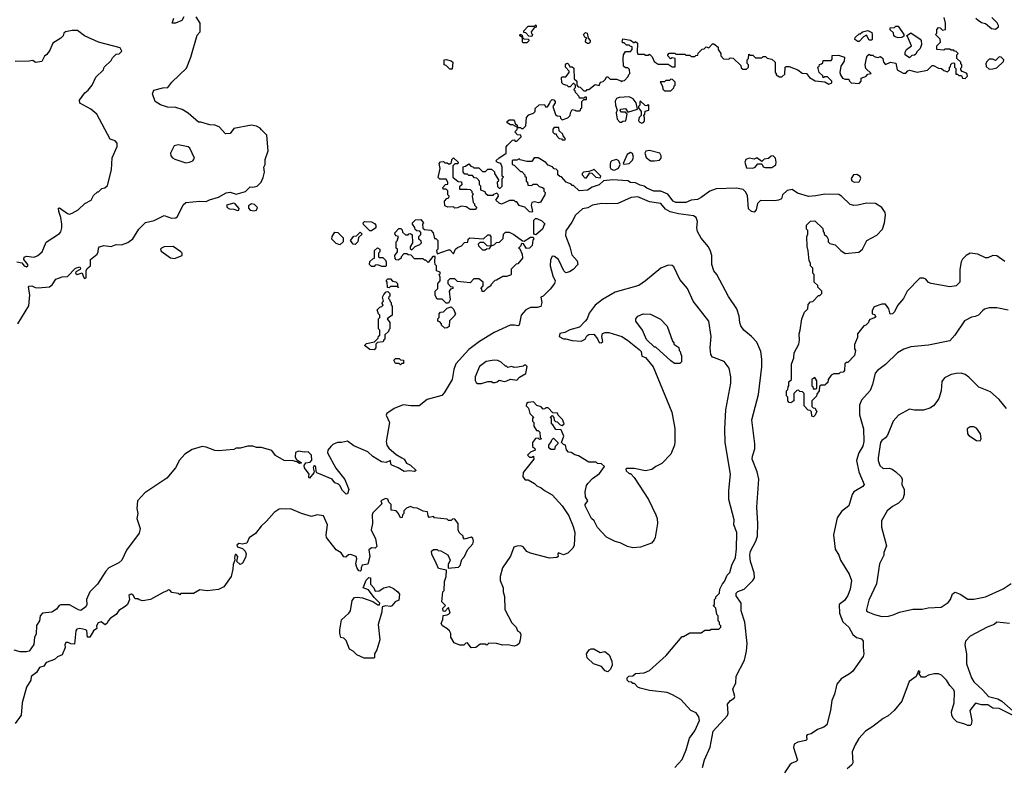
# Model space of a CAD drawing. Extents: x 1861455 to 2058065, y 200073 to 437907.
# Tile 457 of 574: x 2029490 to 2037285, y 353564 to 359472. Entities that reach past the tile are written whole.
import ezdxf

# ---------------------------------------------------------------- set-up
doc = ezdxf.new("R2010")
doc.units = 0

msp = doc.modelspace()

# ---------------------------------------------------------------- linework, layer by layer
at = {"layer": '0CON05XD'}
for points in [[(2029991.7, 357441.7), (2030004.3, 357425), (2030015, 357430), (2030015.7, 357484.3), (2030025, 357502.5), (2030050, 357525), (2030051.2, 357575), (2030103.6, 357616.4), (2030111.9, 357635), (2030112.9, 357665), (2030121.2, 357675), (2030155, 357684), (2030215, 357676.7), (2030255, 357693.8), (2030295, 357690), (2030345, 357710), (2030385, 357737.5), (2030432.5, 357815), (2030485, 357866.7), (2030555.8, 357884.2), (2030635, 357922.5), (2030690.7, 357900.7), (2030725, 357903.8), (2030738.8, 357915), (2030783, 358007), (2030804.2, 358025.8), (2030916.4, 358036.4), (2030965, 358032.5), (2030993, 358047), (2031065, 358066.7), (2031125, 358102.5), (2031155, 358106.7), (2031205, 358092.5), (2031277, 358113), (2031315, 358150), (2031335, 358147.5), (2031370, 358155), (2031403, 358187), (2031417, 358223), (2031427.5, 358265), (2031422.5, 358305), (2031432.5, 358325), (2031432.5, 358365), (2031457.5, 358435), (2031447, 358557), (2031405, 358600), (2031395, 358612.5), (2031365, 358630), (2031325, 358637.5), (2031185, 358610), (2031155, 358572.5), (2031118.3, 358568.3), (2031070, 358625), (2031035, 358637.5), (2030995, 358640), (2030925, 358660), (2030905, 358660), (2030825, 358732.5), (2030775, 358762.5), (2030725, 358776.7), (2030660.7, 358780.7), (2030605, 358797.5), (2030563.6, 358823.6), (2030542.5, 358885), (2030552.5, 358915), (2030623.6, 358933.6), (2030662.5, 358935), (2030693.6, 358976.4), (2030810.4, 359089.5), (2030846.2, 359175), (2030895, 359350), (2030917.5, 359375), (2030917.5, 359445), (2030887.5, 359495)], [(2030790, 359495), (2030773.3, 359465), (2030724.1, 359444.1), (2030697.5, 359445), (2030710.5, 359485)], [(2033545, 359340), (2033521.7, 359341.7), (2033498.3, 359368.3), (2033481.7, 359371.7), (2033480, 359385), (2033515, 359420), (2033565, 359420), (2033575, 359430), (2033580, 359425), (2033578.3, 359411.7), (2033561.7, 359408.3), (2033540, 359375), (2033541.7, 359361.7), (2033550, 359355), (2033545, 359340)], [(2036173, 359017), (2036188.3, 359021.7), (2036205, 359040), (2036230, 359045), (2036190, 359085), (2036182.5, 359115), (2036193, 359167), (2036200, 359185), (2036215, 359200), (2036225, 359190), (2036245, 359190), (2036255, 359180), (2036285, 359172.5), (2036305, 359180), (2036322.5, 359165), (2036327.5, 359135), (2036345, 359118), (2036385, 359136.7), (2036425, 359126.7), (2036437.5, 359075), (2036485, 359048.8), (2036505, 359050), (2036521.7, 359068.3), (2036535, 359073.3), (2036595, 359057.5), (2036676.4, 359073.6), (2036715, 359110), (2036725, 359110), (2036765, 359087.5), (2036787, 359087), (2036805, 359070), (2036835, 359060), (2036850, 359075), (2036850, 359095), (2036858.3, 359101.7), (2036861.7, 359118.3), (2036871.7, 359128.3), (2036885, 359130), (2036890, 359125), (2036890, 359095), (2036900, 359085), (2036901.7, 359041.7), (2036915, 359040), (2036925, 359030), (2036945, 359030), (2036955, 359010), (2036975, 359007.5), (2036992.5, 359025), (2036991.7, 359041.7), (2036985, 359050), (2036951.7, 359061.7), (2036940, 359075), (2036941.7, 359088.3), (2036950, 359095), (2036950, 359115), (2036940, 359125), (2036940, 359135), (2036910, 359165), (2036910, 359195), (2036920, 359205), (2036905, 359220), (2036891.7, 359221.7), (2036885, 359230), (2036865, 359230), (2036855, 359240), (2036815, 359240), (2036805, 359230), (2036750, 359235), (2036750, 359265), (2036780, 359295), (2036778.3, 359318.3), (2036740, 359355), (2036750, 359365), (2036750, 359395), (2036765, 359410), (2036778.3, 359408.3), (2036795, 359390), (2036820, 359395), (2036820, 359445), (2036808.3, 359488.3)], [(2037060, 359485), (2037077, 359467), (2037105, 359450), (2037135, 359442.5), (2037183, 359403), (2037215, 359397.5), (2037240, 359415), (2037240, 359425), (2037228.3, 359448.3), (2037185, 359490)], [(2029468.6, 357555), (2029508.2, 357548.2), (2029525, 357524.6), (2029545, 357515.7), (2029554.3, 357525), (2029554.5, 357535), (2029524.1, 357574.1), (2029526.7, 357593.3), (2029545, 357600), (2029605, 357593.3), (2029633.6, 357606.4), (2029666.7, 357635), (2029698.3, 357711.7), (2029805, 357780), (2029815, 357792.5), (2029824, 357825), (2029824.2, 357855), (2029816.8, 357906.8), (2029799.2, 357955), (2029798.3, 357981.7), (2029805, 357983.3), (2029868.3, 357938.3), (2029885, 357933.3), (2029905, 357940), (2029953, 357967), (2030005, 358017.5), (2030056.4, 358043.6), (2030075, 358080), (2030105, 358110), (2030115, 358110), (2030140, 358135), (2030165, 358142.5), (2030185, 358160), (2030216.2, 358285), (2030221.7, 358378.3), (2030261.7, 358468.3), (2030262.5, 358495), (2030245, 358512.5), (2030207, 358527), (2030100, 358725), (2030053.6, 358763.6), (2029965, 358812.5), (2029962.5, 358835), (2030006.1, 358893.9), (2030032.5, 358915), (2030062.5, 358955), (2030093.6, 359016.4), (2030152.5, 359075), (2030160, 359095), (2030215, 359150), (2030225, 359170), (2030255, 359200), (2030277, 359203), (2030298.3, 359221.7), (2030285, 359250), (2030115, 359293.3), (2030003.9, 359343.9), (2029947, 359387), (2029905, 359386.2), (2029852.5, 359375), (2029840, 359365), (2029833.3, 359345), (2029816.7, 359325), (2029752.5, 359285), (2029728.3, 359231.7), (2029705, 359197.5), (2029686.7, 359183.3), (2029665, 359140), (2029615, 359132.5), (2029595, 359150), (2029565, 359143.3), (2029455, 359141.2)], [(2033505, 359290), (2033475, 359290), (2033470, 359295), (2033470, 359330), (2033450, 359345), (2033451.7, 359358.3), (2033468.3, 359348.3), (2033470, 359330), (2033481.7, 359321.7), (2033518.3, 359318.3), (2033520, 359305), (2033505, 359290)], [(2033995, 359282.5), (2033985, 359282.5), (2033970, 359295), (2033973, 359317), (2033980, 359325), (2033963.6, 359333.6), (2033952.5, 359355), (2033968.3, 359371.7), (2033982.5, 359365), (2033990, 359325), (2034007, 359307), (2034007, 359293), (2033995, 359282.5)], [(2036135, 359300), (2036125, 359300), (2036102.5, 359315), (2036105, 359330), (2036135, 359360), (2036145, 359360), (2036163, 359377), (2036205, 359387.5), (2036235, 359370), (2036240, 359355), (2036240, 359315), (2036235, 359310), (2036215, 359310), (2036195, 359350), (2036170, 359335), (2036135, 359300)], [(2036445, 359327.5), (2036420, 359335), (2036410, 359345), (2036408.3, 359368.3), (2036381.7, 359391.7), (2036381.7, 359408.3), (2036415, 359410), (2036425, 359420), (2036445, 359420), (2036490, 359355), (2036488.3, 359341.7), (2036475, 359330), (2036445, 359327.5)], [(2036535, 359170), (2036500, 359195), (2036500, 359215), (2036510, 359235), (2036550, 359265), (2036518.3, 359338.3), (2036510, 359345), (2036545, 359366.7), (2036618.3, 359318.3), (2036627, 359307), (2036630, 359275), (2036620, 359245), (2036591.7, 359218.3), (2036585, 359200), (2036575, 359190), (2036551.7, 359188.3), (2036535, 359170)], [(2036343.3, 357925), (2036342.5, 357945), (2036316.4, 357986.4), (2036266.4, 358016.4), (2036195, 358020), (2036126.4, 358003.6), (2036095, 358002.5), (2036065, 358010), (2035996.4, 358076.4), (2035975, 358087.5), (2035865, 358092.5), (2035793, 358077), (2035735, 358073.3), (2035648.3, 358098.3), (2035605, 358127.5), (2035565, 358120), (2035530, 358085), (2035520, 358055), (2035497, 358043), (2035465, 358037.5), (2035355, 358040), (2035331.7, 358018.3), (2035321.7, 357968.3), (2035305, 357950), (2035283, 357953), (2035260, 357975), (2035251.7, 358081.7), (2035235, 358110), (2035217, 358127), (2035165, 358137.5), (2035005, 358133.3), (2034955, 358116.2), (2034885, 358064.2), (2034855, 358050), (2034805, 358043.3), (2034765, 358024.4), (2034685, 358024.4), (2034663.3, 358035), (2034621.2, 358091.2), (2034565.8, 358115.8), (2034510, 358115), (2034455, 358138.8), (2034434.2, 358154.2), (2034401.2, 358161.2), (2034365, 358181.2), (2034325, 358183.8), (2034305, 358197.5), (2034186.2, 358203.8), (2034113, 358197), (2034077.5, 358165), (2034022.3, 358147.7), (2033985, 358123.3), (2033918.3, 358118.3), (2033875, 358160), (2033865, 358160), (2033855, 358170), (2033816.4, 358186.4), (2033778.3, 358228.3), (2033765, 358230), (2033750, 358245), (2033750, 358275), (2033738.3, 358288.3), (2033721.7, 358291.7), (2033708.3, 358308.3), (2033675, 358320), (2033655, 358342.5), (2033595, 358380), (2033561.7, 358378.3), (2033545, 358350), (2033505, 358350), (2033453, 358363), (2033445, 358370), (2033425, 358360), (2033395, 358360), (2033390, 358355), (2033390, 358325), (2033405, 358320), (2033455, 358270), (2033465, 358270), (2033490, 358245), (2033490, 358235), (2033500, 358225), (2033500, 358195), (2033510, 358185), (2033511.7, 358161.7), (2033545, 358160), (2033555, 358170), (2033585, 358170), (2033603, 358153), (2033630, 358145), (2033640, 358135), (2033640, 358115), (2033650, 358105), (2033647.5, 358085), (2033613, 358027), (2033596.4, 358023.6), (2033565, 358031.2), (2033543.6, 358026.4), (2033538.8, 358005), (2033550, 357955), (2033545, 357950), (2033525, 357952.5), (2033488.3, 357988.3), (2033445, 358002.5), (2033425, 358030), (2033415, 358030), (2033405, 358040), (2033368.3, 358041.7), (2033305, 358012.5), (2033285, 358020), (2033260, 358045), (2033280, 358075), (2033278.3, 358088.3), (2033268.3, 358098.3), (2033241.7, 358088.3), (2033235, 358080), (2033195, 358080), (2033180, 358095), (2033175, 358110), (2033141.7, 358121.7), (2033140, 358155), (2033130, 358165), (2033130, 358195), (2033108.3, 358218.3), (2033091.7, 358221.7), (2033075, 358240), (2033045, 358240), (2033035, 358250), (2033015, 358250), (2033000, 358265), (2033001.7, 358308.3), (2033018.3, 358311.7), (2033045, 358330), (2033061.7, 358311.7), (2033078.3, 358308.3), (2033085, 358300), (2033125, 358300), (2033155, 358270), (2033178.3, 358271.7), (2033195, 358290), (2033225, 358290), (2033248.3, 358268.3), (2033250, 358255), (2033280, 358205), (2033278.3, 358191.7), (2033270, 358185), (2033273, 358153), (2033285, 358140), (2033295, 358140), (2033310, 358155), (2033310, 358215), (2033320, 358225), (2033310, 358235), (2033310, 358305), (2033300, 358335), (2033271.7, 358341.7), (2033260, 358355), (2033285, 358380), (2033315, 358397.5), (2033340, 358415), (2033340, 358465), (2033351.7, 358478.3), (2033391.7, 358518.3), (2033405, 358520), (2033411.7, 358511.7), (2033425, 358510), (2033460, 358545), (2033458.3, 358558.3), (2033431.7, 358561.7), (2033410, 358585), (2033428.3, 358601.7), (2033430, 358620), (2033395, 358640), (2033375, 358640), (2033350, 358655), (2033350, 358665), (2033365, 358680), (2033398.3, 358678.3), (2033408.3, 358668.3), (2033411.7, 358651.7), (2033428.3, 358638.3), (2033430, 358620), (2033455, 358620), (2033461.7, 358611.7), (2033475, 358610), (2033497, 358633), (2033501.7, 358698.3), (2033521.7, 358718.3), (2033558.3, 358731.7), (2033570, 358745), (2033571.7, 358768.3), (2033601.7, 358798.3), (2033645, 358800), (2033651.7, 358781.7), (2033668.3, 358781.7), (2033688.3, 358811.7), (2033691.7, 358828.3), (2033705, 358840), (2033718.3, 358838.3), (2033730, 358825), (2033730, 358815), (2033710, 358785), (2033731.7, 358721.7), (2033745, 358710), (2033768.3, 358708.3), (2033771.7, 358691.7), (2033785, 358680), (2033830, 358695), (2033847, 358713), (2033850, 358735), (2033865, 358760), (2033887, 358757), (2033895, 358750), (2033925, 358750), (2033930, 358755), (2033931.7, 358768.3), (2033940, 358775), (2033940, 358825), (2033955, 358840), (2033978.3, 358841.7), (2033978.3, 358858.3), (2033965, 358860), (2033955, 358850), (2033921.7, 358851.7), (2033920, 358865), (2033890, 358895), (2033888.3, 358908.3), (2033880, 358915), (2033881.7, 358928.3), (2033890, 358935), (2033890, 358955), (2033878.3, 358968.3), (2033871.7, 358968.3), (2033848.3, 358941.7), (2033835, 358940), (2033825, 358950), (2033795, 358960), (2033783, 358973), (2033780, 359015), (2033785, 359020), (2033815, 359020), (2033840, 359055), (2033840, 359065), (2033810, 359095), (2033810, 359115), (2033820, 359125), (2033827.5, 359127.5), (2033838.3, 359118.3), (2033845, 359100), (2033865, 359100), (2033878.3, 359088.3), (2033880, 359005), (2033900, 358985), (2033900, 358955), (2033911.7, 358941.7), (2033928.3, 358938.3), (2033955, 358910), (2033975, 358910), (2033981.7, 358918.3), (2033995, 358920), (2034045, 358960), (2034078.3, 358951.7), (2034081.7, 358968.3), (2034091.7, 358978.3), (2034108.3, 358981.7), (2034128.3, 359001.7), (2034135, 359020), (2034145, 359020), (2034165, 359000), (2034215, 359000), (2034248.3, 358988.3), (2034255, 358980), (2034261.7, 358988.3), (2034278.3, 358991.7), (2034308.3, 359021.7), (2034311.7, 359038.3), (2034320, 359045), (2034318.3, 359078.3), (2034305, 359090), (2034285, 359090), (2034270, 359105), (2034267.5, 359165), (2034270, 359195), (2034285, 359220), (2034325, 359220), (2034340, 359235), (2034338.3, 359258.3), (2034321.7, 359261.7), (2034315, 359270), (2034295, 359270), (2034275, 359290), (2034265, 359290), (2034260, 359295), (2034265, 359320), (2034325, 359310), (2034355, 359290), (2034365, 359300), (2034380, 359285), (2034377.5, 359215), (2034385, 359200), (2034435, 359200), (2034445, 359190), (2034465, 359190), (2034475, 359200), (2034498.3, 359178.3), (2034511.7, 359141.7), (2034545, 359120), (2034625, 359120), (2034655, 359100), (2034680, 359100), (2034680, 359165), (2034655, 359170), (2034641.7, 359161.7), (2034620, 359185), (2034620, 359195), (2034633, 359207), (2034677.5, 359207.5), (2034685, 359200), (2034755, 359200), (2034765, 359190), (2034795, 359190), (2034805, 359180), (2034835, 359180), (2034841.7, 359188.3), (2034858.3, 359191.7), (2034861.7, 359208.3), (2034891.7, 359238.3), (2034908.3, 359241.7), (2034925, 359257.5), (2034945, 359250), (2034975, 359280), (2034985, 359280), (2035020, 359255), (2035020, 359235), (2035040, 359205), (2035040, 359185), (2035061.7, 359161.7), (2035105, 359160), (2035115, 359170), (2035138.3, 359168.3), (2035198.3, 359108.3), (2035201.7, 359091.7), (2035215, 359080), (2035245, 359080), (2035260, 359095), (2035260, 359115), (2035250, 359125), (2035250, 359155), (2035260, 359165), (2035261.7, 359198.3), (2035275, 359190), (2035295, 359190), (2035315, 359170), (2035365, 359170), (2035375, 359180), (2035395, 359180), (2035408.3, 359168.3), (2035445, 359160), (2035470, 359135), (2035470, 359055), (2035478.3, 359048.3), (2035480, 359035), (2035505, 359020), (2035525, 359020), (2035548.3, 359041.7), (2035550, 359095), (2035558.3, 359101.7), (2035581.7, 359101.7), (2035650, 359075), (2035685, 359047.5), (2035720, 359045), (2035743.6, 359013.6), (2035788.3, 358988.3), (2035865, 358980), (2035895, 358962.5), (2035918.3, 358971.7), (2035920, 358985), (2035885, 359020), (2035865, 359020), (2035851.7, 359011.7), (2035848.3, 359028.3), (2035820, 359055), (2035810, 359095), (2035818.3, 359101.7), (2035821.7, 359118.3), (2035838.3, 359121.7), (2035848.3, 359131.7), (2035851.7, 359148.3), (2035915, 359150), (2035921.7, 359158.3), (2035921.7, 359188.3), (2035971.7, 359191.7), (2036020, 359175), (2036017.5, 359145), (2035990, 359105), (2035982.5, 359055), (2035987.5, 359035), (2036005, 359010), (2036025, 359000), (2036055, 359000), (2036060, 358985), (2036073, 358973), (2036135, 358967.5), (2036152.5, 358985), (2036151.7, 359008.3), (2036173, 359017)], [(2032915, 359080), (2032895, 359080), (2032865, 359110), (2032850, 359115), (2032850, 359155), (2032865, 359157.5), (2032907, 359147), (2032920, 359135), (2032915, 359080)], [(2037165, 359080), (2037195, 359082.5), (2037225, 359090), (2037278.3, 359141.7), (2037280, 359155), (2037260, 359175), (2037243, 359177), (2037215, 359150), (2037195, 359160), (2037165, 359160), (2037150, 359145), (2037140, 359125), (2037141.7, 359101.7), (2037165, 359080)], [(2034645, 358910), (2034668.3, 358931.7), (2034671.7, 358948.3), (2034680, 358955), (2034678.3, 358978.3), (2034658.3, 358998.3), (2034645, 359000), (2034635, 358990), (2034605, 358990), (2034595, 358980), (2034560, 358980), (2034580, 358945), (2034581.7, 358921.7), (2034595, 358910), (2034645, 358910)], [(2034255, 358660), (2034265, 358670), (2034288.3, 358671.7), (2034300, 358725), (2034285, 358740), (2034255, 358740), (2034240, 358755), (2034250, 358765), (2034285, 358770), (2034305, 358740), (2034380, 358765), (2034370, 358815), (2034346.4, 358846.4), (2034315, 358862.5), (2034235, 358857.5), (2034215, 358847.5), (2034203.6, 358826.4), (2034206.2, 358795), (2034220, 358755), (2034212.5, 358735), (2034220, 358685), (2034241.7, 358661.7), (2034255, 358660)], [(2034415, 358653.3), (2034430, 358660), (2034436.4, 358673.6), (2034437.5, 358695), (2034430, 358715), (2034440, 358725), (2034441.7, 358748.3), (2034470, 358755), (2034470, 358795), (2034465, 358800), (2034455, 358790), (2034441.7, 358791.7), (2034405, 358827.5), (2034400, 358825), (2034400, 358795), (2034390, 358785), (2034390, 358775), (2034410, 358745), (2034410, 358715), (2034393, 358697), (2034390, 358675), (2034395, 358662.5), (2034415, 358653.3)], [(2033805, 358520), (2033810, 358525), (2033807, 358537), (2033791.7, 358551.7), (2033790, 358565), (2033761.7, 358591.7), (2033758.3, 358618.3), (2033721.7, 358618.3), (2033710, 358605), (2033711.7, 358581.7), (2033725, 358570), (2033738.3, 358568.3), (2033740, 358555), (2033761.7, 358531.7), (2033778.3, 358528.3), (2033785, 358520), (2033805, 358520)], [(2030805, 358340.2), (2030835, 358343.7), (2030860.9, 358355), (2030874.6, 358375), (2030836.3, 358456.3), (2030824, 358465), (2030745, 358481.4), (2030712.2, 358475), (2030684.2, 358415), (2030686.9, 358395), (2030699.4, 358379.4), (2030717.9, 358368), (2030805, 358340.2)], [(2034275, 358327.5), (2034315, 358333.3), (2034340.4, 358359.5), (2034348.8, 358385), (2034342.5, 358412.5), (2034325, 358420.8), (2034300, 358405), (2034267.5, 358335), (2034275, 358327.5)], [(2034485, 358353.8), (2034515, 358354), (2034555, 358360), (2034567.5, 358375), (2034567.5, 358395), (2034557.5, 358415), (2034475, 358438), (2034448, 358432), (2034438.8, 358415), (2034450.6, 358380.6), (2034485, 358353.8)], [(2033095, 357970), (2033055, 357970), (2033025, 357990), (2032985, 357997.5), (2032957, 357983), (2032935, 357980), (2032925, 357990), (2032878.3, 357988.3), (2032855, 358000), (2032852.5, 358035), (2032871.7, 358058.3), (2032888.3, 358061.7), (2032890, 358075), (2032880, 358085), (2032878.3, 358118.3), (2032865, 358130), (2032841.7, 358131.7), (2032840, 358145), (2032861.7, 358168.3), (2032878.3, 358171.7), (2032880, 358185), (2032865, 358210), (2032815, 358210), (2032803, 358223), (2032817.5, 358295), (2032810, 358335), (2032821.7, 358348.3), (2032845, 358350), (2032855, 358340), (2032875, 358340), (2032885, 358330), (2032895, 358330), (2032908.3, 358341.7), (2032910, 358365), (2032925, 358380), (2032960, 358345), (2032958.3, 358331.7), (2032935, 358330), (2032920, 358315), (2032920, 358225), (2032961.7, 358191.7), (2032988.3, 358188.3), (2032990, 358165), (2032971.7, 358148.3), (2032971.7, 358131.7), (2033031.7, 358131.7), (2033057, 358127), (2033070, 358115), (2033070, 358105), (2033080, 358095), (2033072.5, 358075), (2033080, 358025), (2033090, 358015), (2033090, 358005), (2033110, 357985), (2033095, 357970)], [(2034191.7, 358281.7), (2034205, 358283.3), (2034231.7, 358298.3), (2034243.3, 358325), (2034233.8, 358355), (2034215.9, 358365.9), (2034176.7, 358355), (2034166.7, 358345), (2034163.9, 358326.1), (2034163.6, 358303.6), (2034170.7, 358290.7), (2034191.7, 358281.7)], [(2035295, 358296.7), (2035312.5, 358305), (2035335, 358330), (2035365, 358330), (2035377, 358307), (2035391.7, 358301.7), (2035445, 358303.3), (2035476.4, 358323.6), (2035480, 358345), (2035473.3, 358375), (2035455, 358393.3), (2035439.3, 358390.7), (2035417, 358373), (2035385, 358367.5), (2035365, 358350), (2035325, 358377.5), (2035305, 358367.5), (2035265, 358376.2), (2035240, 358365), (2035231.2, 358345), (2035245, 358300), (2035295, 358296.7)], [(2034085, 358220), (2034090, 358235), (2034035, 358290), (2034028.3, 358281.7), (2033995, 358270), (2033953.6, 358266.4), (2033942.5, 358255), (2033943, 358243), (2033965, 358220), (2033978.3, 358221.7), (2034005, 358260), (2034018.3, 358258.3), (2034050, 358225), (2034085, 358220)], [(2036097, 358187), (2036135, 358190), (2036150, 358215), (2036145, 358230), (2036116.4, 358246.4), (2036090, 358245), (2036072.5, 358215), (2036077, 358197), (2036097, 358187)], [(2034894.4, 353555.6), (2034912.5, 353615), (2034955.7, 353715), (2034979.3, 353840.7), (2035093.8, 353965), (2035098.8, 353985), (2035093.3, 354055), (2035116.1, 354083.9), (2035146.4, 354103.6), (2035152.5, 354115), (2035136.7, 354175), (2035158.8, 354225), (2035163.4, 354276.6), (2035227.4, 354402.6), (2035244.4, 354475), (2035250, 354535), (2035230.9, 354705), (2035202.2, 354795), (2035202.9, 354855), (2035163.2, 354913.2), (2035161.8, 354935), (2035175, 354948.2), (2035224.7, 354965.3), (2035295, 355032.9), (2035306.7, 355055), (2035305.6, 355094.4), (2035275.4, 355185.4), (2035270.9, 355235), (2035275.5, 355265), (2035317.8, 355345), (2035330, 355385), (2035334.4, 355485), (2035325.7, 355614.3), (2035340.8, 355835), (2035328.6, 355895), (2035290, 355995), (2035290.9, 356019.1), (2035310, 356075), (2035310.8, 356115), (2035285.7, 356304.3), (2035340, 356505), (2035366, 356725), (2035366, 356785), (2035356.2, 356845), (2035325, 356920), (2035284.2, 356964.2), (2035223.8, 357015), (2035198.8, 357048.8), (2035190, 357075), (2035186.2, 357125), (2035166.2, 357185), (2035101.7, 357281.7), (2035008.8, 357455), (2034985.8, 357485.8), (2034970, 357535), (2034968.8, 357605), (2034960, 357640), (2034943.6, 357673.6), (2034885, 357742.5), (2034856.7, 357795), (2034850, 357825), (2034856.7, 357875), (2034845, 357907.5), (2034825, 357918.8), (2034705, 357934.4), (2034640.9, 357950.9), (2034601.7, 357971.7), (2034565, 358017.1), (2034475, 358030.8), (2034385, 358069.5), (2034330, 358065), (2034225, 358016.2), (2034135.8, 358014.2), (2034095, 358017.1), (2034025, 358004.2), (2033986.9, 357983.1), (2033945.6, 357974.4), (2033889.2, 357925), (2033861.2, 357868.8), (2033815, 357800), (2033810, 357765), (2033845.7, 357675), (2033862.2, 357612.2), (2033903.3, 357565), (2033907.5, 357535), (2033872.5, 357495), (2033843.9, 357476.1), (2033815, 357470), (2033798.8, 357485), (2033756.2, 357575), (2033725, 357596.7), (2033705, 357600), (2033691.7, 357568.3), (2033690, 357525), (2033711.9, 357445), (2033730, 357405), (2033724, 357385), (2033690.2, 357339.8), (2033635, 357283.3), (2033615, 357277.5), (2033624, 357235), (2033615, 357203.3), (2033585.7, 357194.3), (2033535, 357195.7), (2033496.2, 357175), (2033460.8, 357135), (2033443.3, 357055), (2033435, 357048.8), (2033407.5, 357055), (2033372.5, 357055), (2033245, 356995.8), (2033130, 356925), (2033047, 356863), (2032942.6, 356747.4), (2032927, 356703), (2032913.1, 356625), (2032851.5, 356518.5), (2032831.2, 356498.8), (2032715, 356467.5), (2032652.7, 356417.3), (2032585.4, 356415.3), (2032525, 356424.3), (2032455.8, 356394.2), (2032395.8, 356355), (2032392.2, 356342.2), (2032416.7, 356285), (2032390, 356135), (2032396.7, 356105), (2032412.3, 356082.3), (2032470.9, 356030.9), (2032515.6, 356005.6), (2032533, 355993), (2032551.9, 355961.9), (2032585, 355946.2), (2032627.5, 355905), (2032615, 355896.7), (2032575, 355901.2), (2032535, 355896.7), (2032485.9, 355925.9), (2032435.9, 355945.9), (2032428.8, 355955), (2032425, 355982.5), (2032392, 355968), (2032355, 355972.5), (2032285, 356014.2), (2032245, 356051.4), (2032135, 356100), (2032085, 356137.5), (2032036.4, 356126.4), (2032005, 356126), (2031969.2, 356110.8), (2031954.3, 356095.7), (2031930, 356065), (2031926.7, 356045), (2031993.4, 355923.4), (2032065, 355832.5), (2032096, 355755), (2032085, 355720), (2032075, 355717.5), (2032045, 355746.7), (2032025.8, 355785.8), (2032015, 355796.7), (2031985, 355807.5), (2031963.3, 355835), (2031842.5, 355885), (2031836.1, 355896.1), (2031835, 355932.5), (2031825, 355942.5), (2031815, 355936), (2031812.2, 355925), (2031822.5, 355895), (2031817.5, 355885), (2031785, 355843.3), (2031778.3, 355848.3), (2031779.3, 355860.7), (2031781.2, 355875), (2031745.8, 355925), (2031743.3, 355945), (2031755.8, 355964.2), (2031789.6, 355970.5), (2031803.2, 355986.8), (2031800.9, 356025), (2031775, 356051.1), (2031745, 356048.8), (2031696.8, 356056.8), (2031673.1, 356046.9), (2031669.7, 356009.7), (2031682, 355992), (2031720, 355965), (2031705, 355960), (2031685, 355973.3), (2031655, 355982), (2031585, 355982.5), (2031515, 356022.5), (2031485, 356062.5), (2031405, 356086.7), (2031365, 356086.2), (2031335, 356096.2), (2031295, 356096.7), (2031235, 356081.2), (2031205, 356080), (2031185, 356071.2), (2031065, 356059.2), (2031035, 356062.5), (2030965, 356090), (2030935, 356093.8), (2030855, 356070), (2030796.1, 356033.9), (2030755, 355987.5), (2030723.8, 355925), (2030654, 355845), (2030481.2, 355728.8), (2030423.3, 355665), (2030418, 355605), (2030425.6, 355565), (2030418.2, 355525), (2030444, 355445), (2030435, 355407.5), (2030336.2, 355275), (2030297.5, 355195), (2030275.7, 355174.3), (2030196.1, 355133.9), (2030171.7, 355108.3), (2030106.2, 355005), (2030045.9, 354944.1), (2030020, 354885), (2030022.5, 354845), (2030012.5, 354825), (2029973.3, 354796.7), (2029955, 354801.4), (2029885, 354842), (2029815, 354840.6), (2029802, 354835), (2029781.7, 354808.3), (2029745, 354784.2), (2029671.4, 354775), (2029652.9, 354755), (2029648, 354715), (2029623.2, 354676.8), (2029619.6, 354610.5), (2029607.5, 354585), (2029602.3, 354527.7), (2029565, 354475.8), (2029545, 354468.9), (2029495, 354470.8), (2029445, 354483.8)], [(2031215, 357961.8), (2031225, 357964.5), (2031228.7, 357978.7), (2031195, 358016), (2031185, 358019.2), (2031126.7, 358005), (2031133.1, 357985), (2031151.2, 357975), (2031185, 357973.8), (2031215, 357961.8)], [(2031345, 357959.2), (2031365, 357963.8), (2031372.2, 357985), (2031349.8, 358009.8), (2031324.5, 358015.5), (2031301.1, 357998.9), (2031300.7, 357980.7), (2031315.8, 357965.8), (2031345, 357959.2)], [(2032275, 357800), (2032261.7, 357801.7), (2032211.7, 357851.7), (2032210, 357865), (2032220, 357875), (2032275, 357872.5), (2032299.3, 357859.3), (2032310, 357845), (2032310, 357825), (2032275, 357800)], [(2032885, 357230), (2032865, 357230), (2032835, 357260), (2032795, 357260), (2032778.3, 357288.3), (2032780, 357325), (2032800, 357345), (2032800, 357385), (2032820, 357405), (2032820, 357435), (2032810, 357455), (2032818.3, 357461.7), (2032820, 357475), (2032790, 357485), (2032790, 357525), (2032780, 357535), (2032777.5, 357555), (2032778.3, 357598.3), (2032761.7, 357598.3), (2032725, 357550), (2032705, 357570), (2032695, 357570), (2032685, 357580), (2032615, 357580), (2032588.3, 357608.3), (2032565, 357610), (2032555, 357620), (2032531.7, 357618.3), (2032510, 357595), (2032510, 357585), (2032485, 357570), (2032471.7, 357571.7), (2032461.7, 357581.7), (2032460, 357605), (2032480, 357635), (2032480, 357655), (2032470, 357665), (2032470, 357715), (2032478.3, 357721.7), (2032490, 357755), (2032471.7, 357761.7), (2032461.7, 357771.7), (2032460, 357785), (2032491.7, 357818.3), (2032508.3, 357818.3), (2032518.3, 357808.3), (2032521.7, 357791.7), (2032545, 357770), (2032565, 357770), (2032571.7, 357778.3), (2032585, 357780), (2032598.3, 357768.3), (2032600, 357705), (2032580, 357675), (2032581.7, 357661.7), (2032595, 357650), (2032621.7, 357678.3), (2032658.3, 357691.7), (2032670, 357705), (2032668.3, 357718.3), (2032650, 357735), (2032650, 357755), (2032667, 357773), (2032667, 357787), (2032658.3, 357798.3), (2032635, 357800), (2032621.7, 357811.7), (2032618.3, 357828.3), (2032600, 357855), (2032600, 357865), (2032623, 357887), (2032665, 357890), (2032687.5, 357865), (2032680, 357855), (2032681.7, 357821.7), (2032695, 357812.5), (2032745, 357807.5), (2032762.5, 357785), (2032775, 357740), (2032785, 357740), (2032800, 357725), (2032800, 357655), (2032790, 357645), (2032795, 357620), (2032885, 357650), (2032895, 357650), (2032925, 357620), (2032940, 357655), (2032955, 357670), (2032988.3, 357681.7), (2033011.7, 357708.3), (2033038.3, 357711.7), (2033040, 357735), (2033053, 357747), (2033161.7, 357738.3), (2033195, 357770), (2033208.3, 357768.3), (2033220, 357755), (2033220, 357680), (2033248.3, 357691.7), (2033265, 357710), (2033288.3, 357711.7), (2033318.3, 357741.7), (2033320, 357775), (2033335, 357790), (2033365, 357790), (2033403.3, 357773.3), (2033471.7, 357721.7), (2033485, 357720), (2033535, 357750), (2033555, 357750), (2033560, 357735), (2033552.5, 357727.5), (2033547.5, 357685), (2033527, 357663), (2033502.5, 357662.5), (2033478.3, 357698.3), (2033465, 357700), (2033460, 357695), (2033458.3, 357681.7), (2033440, 357665), (2033448.3, 357658.3), (2033467, 357617), (2033470, 357585), (2033435, 357540), (2033421.7, 357538.3), (2033381.7, 357498.3), (2033380, 357455), (2033375, 357450), (2033345, 357440), (2033315, 357440), (2033265, 357410), (2033251.7, 357408.3), (2033220, 357375), (2033220, 357365), (2033191.7, 357348.3), (2033165, 357320), (2033151.7, 357321.7), (2033148.3, 357338.3), (2033140, 357345), (2033160, 357365), (2033160, 357395), (2033125, 357420), (2033085, 357420), (2033055, 357390), (2032955, 357400), (2032935, 357420), (2032895, 357420), (2032880, 357405), (2032880, 357385), (2032901.7, 357361.7), (2032918.3, 357358.3), (2032920, 357345), (2032901.7, 357338.3), (2032890, 357325), (2032897.5, 357255), (2032885, 357230)], [(2033575, 357770), (2033560, 357775), (2033560, 357885), (2033572.5, 357897.5), (2033585, 357897.5), (2033625, 357880), (2033650, 357855), (2033641.7, 357848.3), (2033630, 357815), (2033575, 357770)], [(2037289.2, 357559.2), (2037225, 357604), (2037195, 357606), (2037155, 357587.5), (2037135, 357586.7), (2037075.8, 357615.8), (2037015, 357623.3), (2036984.1, 357605.9), (2036954.2, 357575.8), (2036944.1, 357555.9), (2036933.9, 357493.9), (2036933.3, 357395), (2036905, 357366.7), (2036855, 357358), (2036705, 357383.8), (2036685, 357393.3), (2036665, 357417.5), (2036645, 357427.5), (2036615, 357426.7), (2036515.9, 357324.1), (2036486.7, 357265), (2036439.3, 357210.7), (2036415, 357160), (2036400, 357145), (2036381.7, 357141.7), (2036370, 357185), (2036345, 357220), (2036315, 357220), (2036255, 357200), (2036238.3, 357171.7), (2036240, 357145), (2036258.3, 357138.3), (2036268.3, 357121.7), (2036258.3, 357111.7), (2036221.7, 357098.3), (2036211.7, 357088.3), (2036210, 357075), (2036190, 357055), (2036171.7, 357048.3), (2036123, 356987), (2036121.7, 356958.3), (2036098.3, 356901.7), (2036098.3, 356868.3), (2036107.5, 356855), (2036100, 356815), (2036045, 356760), (2036035, 356760), (2036021.7, 356748.3), (2036020, 356695), (2036008.3, 356681.7), (2035985, 356680), (2035975, 356670), (2035935, 356670), (2035915, 356660), (2035890, 356625), (2035888.3, 356601.7), (2035871.7, 356588.3), (2035865, 356580), (2035835, 356580), (2035821.7, 356568.3), (2035820, 356535), (2035801.7, 356508.3), (2035798.3, 356491.7), (2035760, 356455), (2035761.7, 356411.7), (2035771.7, 356401.7), (2035788.3, 356398.3), (2035791.7, 356381.7), (2035800, 356375), (2035788.3, 356341.7), (2035775, 356330), (2035760, 356335), (2035758.3, 356368.3), (2035748.3, 356378.3), (2035731.7, 356381.7), (2035700, 356415), (2035700, 356515), (2035688.3, 356528.3), (2035665, 356530), (2035655, 356540), (2035641.7, 356538.3), (2035620, 356515), (2035620, 356455), (2035595, 356440), (2035581.7, 356441.7), (2035570, 356455), (2035570, 356485), (2035560, 356495), (2035560, 356535), (2035570, 356545), (2035573, 356567), (2035580, 356575), (2035580, 356605), (2035600, 356625), (2035600, 356745), (2035617.5, 356795), (2035622.5, 356835), (2035657.5, 356905), (2035662.5, 356935), (2035660, 356985), (2035670, 357015), (2035682.5, 357105), (2035703, 357157), (2035730, 357185), (2035731.7, 357218.3), (2035751.7, 357238.3), (2035768.3, 357241.7), (2035815, 357290), (2035825, 357290), (2035840, 357305), (2035840, 357325), (2035810, 357355), (2035808.3, 357368.3), (2035780, 357395), (2035780, 357455), (2035770, 357465), (2035770, 357505), (2035750, 357525), (2035750, 357545), (2035740, 357565), (2035733, 357643), (2035723, 357677), (2035722.5, 357755), (2035730, 357775), (2035730, 357805), (2035720, 357815), (2035720, 357845), (2035751.7, 357878.3), (2035785, 357880), (2035848.3, 357818.3), (2035850, 357795), (2035860, 357785), (2035860, 357775), (2035880, 357755), (2035890, 357735), (2035890, 357715), (2035905, 357700), (2035945, 357690), (2035990, 357645), (2036025, 357622.5), (2036133, 357633), (2036162.5, 357655), (2036197.5, 357725), (2036275, 357767.5), (2036320, 357815), (2036337.5, 357865), (2036343.3, 357925)], [(2032025, 357690), (2031995, 357700), (2031960, 357735), (2031962.5, 357755), (2031985, 357790), (2032008.3, 357788.3), (2032050, 357745), (2032050, 357715), (2032025, 357690)], [(2032145, 357693.3), (2032130, 357695), (2032110, 357725), (2032135, 357760), (2032157.5, 357762.5), (2032185, 357790), (2032200, 357775), (2032172.5, 357747.5), (2032167, 357713), (2032145, 357693.3)], [(2030715, 357583.3), (2030775.4, 357605), (2030775.5, 357625), (2030765, 357634.4), (2030705, 357676.9), (2030634.1, 357674.1), (2030611.4, 357665), (2030605.7, 357655), (2030610.3, 357640.3), (2030685, 357588), (2030715, 357583.3)], [(2032358.3, 357518.3), (2032325, 357532.5), (2032305, 357530), (2032295, 357520), (2032275, 357520), (2032260, 357535), (2032261.7, 357558.3), (2032285, 357580), (2032300, 357585), (2032300, 357645), (2032323, 357667), (2032340, 357655), (2032340, 357635), (2032330, 357625), (2032330, 357595), (2032335, 357590), (2032365, 357590), (2032385, 357570), (2032390, 357555), (2032390, 357525), (2032385, 357520), (2032358.3, 357518.3)], [(2033175, 357650), (2033185, 357660), (2033208.3, 357661.7), (2033220, 357680), (2033191.7, 357681.7), (2033165, 357710), (2033131.7, 357708.3), (2033120, 357695), (2033121.7, 357681.7), (2033155, 357650), (2033175, 357650)], [(2029475.4, 357065), (2029561.2, 357208.8), (2029570, 357295), (2029558.8, 357355), (2029565, 357363.3), (2029585, 357365.6), (2029612.2, 357352.2), (2029635, 357349.4), (2029725, 357357.1), (2029748.1, 357375), (2029775, 357417.5), (2029825, 357436.4), (2029869.4, 357440.6), (2029932.5, 357505), (2029965, 357517.5), (2029972.5, 357505), (2029967.5, 357495), (2029933.3, 357476.7), (2029931.2, 357465), (2029945, 357454.4), (2029985, 357467.5), (2029991.7, 357441.7)], [(2034676.4, 353553.6), (2034735, 353617.5), (2034765.7, 353694.3), (2034792.7, 353787.3), (2034833.8, 353845), (2034871.2, 353925), (2034866.7, 353955), (2034845, 353987.5), (2034804.1, 354004.1), (2034725, 354092.5), (2034658.3, 354128.3), (2034615, 354146.7), (2034475, 354162.5), (2034403, 354183), (2034385, 354190), (2034358.3, 354218.3), (2034345, 354220), (2034335, 354230), (2034311.7, 354231.7), (2034300, 354245), (2034300, 354265), (2034311.7, 354278.3), (2034345, 354280), (2034365, 354297.5), (2034435, 354302.5), (2034475, 354322.5), (2034609.3, 354440.7), (2034735, 354590), (2034745, 354590), (2034795, 354620), (2034885, 354620), (2034915, 354640), (2034955, 354640), (2034965, 354650), (2035025, 354650), (2035040, 354665), (2035040, 354675), (2035030, 354685), (2035030, 354705), (2035020, 354715), (2035020, 354755), (2035010, 354765), (2035000, 354815), (2034980, 354835), (2034990, 354845), (2034990, 354885), (2035000, 354895), (2035000, 354905), (2035030, 354935), (2035032.5, 354965), (2035053, 355007), (2035070, 355025), (2035090, 355075), (2035111.7, 355098.3), (2035127.5, 355155), (2035156.4, 355216.4), (2035166, 355285), (2035167, 355413), (2035142.5, 355475), (2035146.7, 355515), (2035103.3, 355675), (2035103.3, 355745), (2035116.7, 355875), (2035076.4, 356126.4), (2035071.2, 356235), (2035080, 356385), (2035120, 356595), (2035120, 356645), (2035107.5, 356715), (2035068.3, 356768.3), (2034990, 356795), (2034975, 356802.5), (2034961.7, 356821.7), (2034956.7, 356875), (2034963.8, 356965), (2034946.7, 357085), (2034822.5, 357245), (2034777.5, 357345), (2034717.5, 357415), (2034667.5, 357515), (2034656.4, 357526.4), (2034625, 357530), (2034565, 357506.2), (2034445, 357406.2), (2034391.2, 357368.8), (2034204.1, 357315.9), (2034102.7, 357257.3), (2034045, 357212.5), (2033999.6, 357150.5), (2033983.3, 357105), (2033967.5, 357085), (2033920.7, 357039.3), (2033845, 357016.7), (2033805, 356997.5), (2033765, 356990), (2033760, 356965), (2033795, 356947.5), (2033815, 356947.5), (2033865, 356932.5), (2033935, 356927.5), (2033966.4, 356943.6), (2033980.7, 356969.3), (2033995, 356980), (2034035, 356982.5), (2034065, 356947.5), (2034077.3, 356917.3), (2034094.1, 356914.1), (2034105.8, 356925), (2034098, 356965), (2034105, 356987.5), (2034125, 356997.5), (2034155, 356996.7), (2034255.9, 356965.9), (2034302.5, 356935), (2034393, 356863), (2034410, 356845), (2034415, 356810), (2034445, 356800), (2034506.1, 356726.1), (2034653.8, 356365), (2034675.9, 356235.9), (2034676.2, 356135), (2034673.3, 356105), (2034645, 356032.5), (2034575, 355960), (2034525, 355937.5), (2034495, 355912.5), (2034445, 355902.5), (2034355, 355920), (2034295, 355920), (2034290, 355915), (2034291.7, 355901.7), (2034315, 355880), (2034325, 355880), (2034355, 355850), (2034468.8, 355675), (2034526.7, 355555), (2034536.7, 355525), (2034540, 355485), (2034520, 355375), (2034513.3, 355355), (2034490.7, 355329.3), (2034405, 355296.7), (2034345, 355293.8), (2034302.3, 355302.3), (2034245, 355332.5), (2034205, 355343.3), (2034135, 355377.5), (2034065, 355452.5), (2034037.5, 355505), (2034017.5, 355525), (2033966.7, 355625), (2033967.5, 355635), (2033988.8, 355665), (2033970, 355695), (2033967.5, 355735), (2033977.5, 355785), (2033987, 355803), (2034025, 355842.5), (2034079.3, 355880.7), (2034120, 355935), (2034097, 355957), (2034065, 355960), (2034055, 355970), (2033995, 355970), (2033915, 356020), (2033885, 356027.5), (2033855, 356047.5), (2033835, 356050), (2033818.3, 356068.3), (2033810, 356105), (2033795, 356110), (2033780, 356125), (2033797.5, 356175), (2033776.7, 356226.7), (2033735, 356230), (2033710, 356265), (2033700, 356275), (2033700, 356315), (2033690, 356325), (2033705, 356340), (2033720, 356325), (2033721.7, 356301.7), (2033731.7, 356291.7), (2033745, 356290), (2033770, 356265), (2033785, 356260), (2033800, 356275), (2033788.3, 356308.3), (2033751.7, 356341.7), (2033748.3, 356358.3), (2033711.7, 356361.7), (2033675, 356400), (2033655, 356400), (2033648.3, 356391.7), (2033635, 356390), (2033618.3, 356408.3), (2033585, 356420), (2033557, 356447), (2033515, 356442.5), (2033502.5, 356435), (2033500, 356415), (2033517, 356397), (2033530, 356355), (2033560, 356325), (2033550, 356315), (2033550, 356295), (2033560, 356285), (2033560, 356255), (2033581.7, 356221.7), (2033595, 356220), (2033608.3, 356208.3), (2033610, 356165), (2033620, 356155), (2033605, 356150), (2033595, 356160), (2033573, 356157), (2033550, 356125), (2033550, 356095), (2033568.3, 356078.3), (2033570, 356065), (2033535, 356050), (2033510, 356025), (2033525, 356010), (2033545, 356010), (2033558.3, 356018.3), (2033560, 355995), (2033475, 355890), (2033472.5, 355855), (2033491.7, 355831.7), (2033515, 355830), (2033565, 355802.5), (2033585, 355782.5), (2033618.3, 355768.3), (2033645, 355746.7), (2033705, 355713.3), (2033785.7, 355625.7), (2033838, 355545), (2033872.7, 355462.7), (2033884, 355415), (2033878.8, 355315), (2033870, 355290), (2033828.3, 355251.7), (2033795, 355236.2), (2033755, 355252.5), (2033750, 355245), (2033752.5, 355225), (2033743.3, 355216.7), (2033685, 355212), (2033535, 355250), (2033503.9, 355263.9), (2033475, 355300), (2033458.3, 355308.3), (2033425, 355306), (2033403, 355297), (2033375, 355227.5), (2033313.3, 355135), (2033293.3, 355065), (2033293.3, 355035), (2033316.7, 354975), (2033316.7, 354945), (2033328.3, 354908.3), (2033331.2, 354805), (2033385, 354700), (2033420, 354665), (2033430, 354635), (2033450, 354625), (2033456.4, 354606.4), (2033453.3, 354565), (2033443.6, 354536.4), (2033428.3, 354521.7), (2033405, 354513.3), (2033355, 354523.8), (2033315, 354523.3), (2033265, 354536.7), (2033205, 354537.5), (2033187, 354523), (2033175, 354530), (2033135, 354530), (2033100, 354505), (2033065, 354502.5), (2033035, 354540), (2033021.7, 354538.3), (2033005, 354522.5), (2032975, 354523.3), (2032930.7, 354540.7), (2032902.5, 354585), (2032902.5, 354615), (2032892.5, 354635), (2032872.5, 354655), (2032837.5, 354675), (2032827.5, 354695), (2032840, 354725), (2032841.7, 354758.3), (2032875, 354762.5), (2032897.5, 354775), (2032885, 354820), (2032855, 354790), (2032841.7, 354791.7), (2032840, 354815), (2032860, 354835), (2032832.5, 354865), (2032840, 354945), (2032850, 354955), (2032852.5, 355025), (2032867.5, 355065), (2032870, 355115), (2032805, 355130), (2032788.3, 355171.7), (2032753, 355243), (2032750, 355265), (2032765, 355280), (2032795, 355280), (2032801.7, 355271.7), (2032825, 355270), (2032878.3, 355238.3), (2032897.5, 355195), (2032881.7, 355161.7), (2032881.7, 355131.7), (2032965, 355140), (2032977, 355153), (2032989.3, 355200.7), (2033012.5, 355225), (2033035, 355277.5), (2033076.2, 355325), (2033083.3, 355345), (2033078.3, 355368.3), (2033065, 355376.7), (2033011.7, 355361.7), (2033000, 355375), (2033000, 355385), (2032970, 355415), (2032962.5, 355435), (2032960, 355485), (2032935, 355520), (2032918.3, 355521.7), (2032905, 355510), (2032885, 355510), (2032875, 355520), (2032775, 355530), (2032765, 355540), (2032733, 355533), (2032722.5, 355545), (2032718.3, 355578.3), (2032683, 355583), (2032637, 355607), (2032608.3, 355608.3), (2032585, 355620), (2032553, 355607), (2032530, 355585), (2032530, 355565), (2032520, 355555), (2032518.3, 355531.7), (2032505, 355530), (2032490, 355565), (2032470, 355585), (2032431.7, 355591.7), (2032430, 355635), (2032413, 355653), (2032405, 355676.7), (2032385, 355684), (2032350, 355665), (2032358.3, 355641.7), (2032285, 355570), (2032280, 355555), (2032282.5, 355485), (2032273.3, 355435), (2032307.5, 355365), (2032317, 355303), (2032305, 355290), (2032275, 355292.5), (2032254.1, 355275.9), (2032261.2, 355225), (2032245.8, 355164.2), (2032200, 355155), (2032192.5, 355135), (2032193.8, 355116.2), (2032185, 355108.8), (2032175, 355110), (2032158.1, 355138.1), (2032150.6, 355165), (2032160, 355205), (2032152.5, 355225), (2032109.3, 355240.7), (2032092.5, 355237.5), (2032071.7, 355218.3), (2032055, 355222.5), (2032035, 355252.5), (2031995, 355277.5), (2031920, 355375), (2031916.7, 355395), (2031926.2, 355475), (2031896.4, 355546.4), (2031845, 355552.5), (2031800.7, 355540.7), (2031720, 355565), (2031635, 355602.5), (2031595, 355597.5), (2031565, 355602.5), (2031545, 355597.5), (2031505, 355572.5), (2031445, 355502.5), (2031402.5, 355465), (2031357.5, 355405), (2031307, 355373), (2031289.3, 355330.7), (2031255, 355322.5), (2031225, 355327.5), (2031210, 355315), (2031215, 355300), (2031255, 355287.5), (2031275, 355267.5), (2031282.5, 355245), (2031277.5, 355215), (2031255, 355170), (2031235, 355160), (2031210, 355185), (2031217.5, 355225), (2031205, 355240), (2031195, 355240), (2031190, 355215), (2031193.3, 355195), (2031178.8, 355161.2), (2031177.3, 355122.7), (2031164.1, 355065.9), (2031105, 354983.3), (2031065, 354963.3), (2030975, 354952.5), (2030915, 354960), (2030865, 354932.5), (2030765, 354930), (2030758.3, 354921.7)], [(2032485, 357350), (2032480, 357360), (2032425, 357360), (2032415, 357350), (2032401.7, 357351.7), (2032400, 357395), (2032391.7, 357408.3), (2032405, 357420), (2032425, 357420), (2032441.7, 357401.7), (2032468.3, 357398.3), (2032480, 357385), (2032480, 357360), (2032490, 357355), (2032485, 357350)], [(2032295, 356860), (2032263, 356863), (2032220, 356895), (2032235, 356910), (2032298.3, 356921.7), (2032328.3, 356951.7), (2032331.7, 356968.3), (2032340, 356975), (2032340, 357015), (2032330, 357025), (2032330, 357105), (2032340, 357115), (2032340, 357135), (2032330, 357145), (2032320, 357175), (2032341.7, 357198.3), (2032358.3, 357201.7), (2032368.3, 357211.7), (2032360, 357225), (2032361.7, 357238.3), (2032370, 357245), (2032363, 357277), (2032371.7, 357298.3), (2032391.7, 357318.3), (2032405, 357320), (2032420, 357305), (2032420, 357285), (2032411.7, 357278.3), (2032410, 357265), (2032418.3, 357258.3), (2032421.7, 357241.7), (2032430, 357235), (2032430, 357215), (2032440, 357205), (2032440, 357135), (2032400, 357105), (2032420, 357075), (2032420, 357025), (2032411.7, 357018.3), (2032410, 357005), (2032381.7, 356978.3), (2032380, 356945), (2032371.7, 356938.3), (2032368.3, 356921.7), (2032321.7, 356918.3), (2032310, 356905), (2032310, 356875), (2032295, 356860)], [(2032855, 357030), (2032830, 357055), (2032830, 357065), (2032815, 357080), (2032800, 357085), (2032800, 357105), (2032810, 357115), (2032810, 357145), (2032821.7, 357158.3), (2032845, 357160), (2032875, 357190), (2032905, 357200), (2032925, 357180), (2032940, 357145), (2032930, 357125), (2032891.7, 357088.3), (2032890, 357045), (2032875, 357032.5), (2032855, 357030)], [(2037315, 357172.5), (2037225, 357192.5), (2037165, 357192.5), (2037128.3, 357181.7), (2037113, 357167), (2037080, 357135), (2037055, 357122.5), (2037025, 357117.5), (2036970.7, 357089.3), (2036893.8, 356975), (2036855, 356930), (2036686.1, 356896.1), (2036545, 356883.3), (2036490, 356865), (2036440, 356835), (2036345, 356742.5), (2036280, 356695), (2036263.9, 356676.1), (2036242.5, 356585), (2036222.4, 356537.6), (2036155, 356460), (2036139.2, 356420.8), (2036139.2, 356345), (2036169.2, 356235), (2036172.2, 356135), (2036163.7, 356096.3), (2036132.9, 356045), (2036114, 355985), (2036132.5, 355895), (2036176.7, 355795), (2036165, 355776.7), (2036107.3, 355742.7), (2036094.3, 355735.7), (2036080, 355715), (2036054.2, 355625), (2035995, 355579.2), (2035961.2, 355528.8), (2035933.8, 355395), (2035945, 355282.5), (2035974.2, 355234.2), (2035988, 355195), (2036056.2, 355085), (2036076, 355035), (2036065.8, 354965), (2036046, 354915), (2036018.8, 354875), (2035977.5, 354845), (2035981.2, 354775), (2036005.8, 354705.8), (2036053.8, 354663.8), (2036086.7, 354606.7), (2036115, 354583.8), (2036155, 354571.4), (2036168.1, 354555), (2036166.4, 354506.4), (2036173.1, 354455), (2036167.9, 354432.1), (2036083.3, 354315), (2036060, 354295)], [(2034715, 356750), (2034675, 356752.5), (2034645, 356772.5), (2034525, 356880), (2034515, 356880), (2034451.7, 356941.7), (2034420, 357015), (2034367.5, 357085), (2034367.5, 357105), (2034382.5, 357125), (2034425, 357143.3), (2034485, 357142.5), (2034563, 357103), (2034616.4, 357046.4), (2034658.3, 356928.3), (2034670, 356915), (2034670, 356905), (2034708.3, 356878.3), (2034710, 356855), (2034720, 356845), (2034723, 356823), (2034730, 356815), (2034730, 356765), (2034715, 356750)], [(2032505, 356740), (2032495, 356750), (2032465, 356750), (2032451.7, 356778.3), (2032465, 356790), (2032495, 356790), (2032505, 356780), (2032528.3, 356778.3), (2032528.3, 356751.7), (2032515, 356750), (2032505, 356740)], [(2033145, 356592.5), (2033195, 356610), (2033225, 356610), (2033235, 356600), (2033255, 356600), (2033270, 356605), (2033285, 356620), (2033325, 356610), (2033347, 356613), (2033375, 356627.5), (2033425, 356620), (2033447, 356643), (2033498.3, 356671.7), (2033507, 356727), (2033497, 356737), (2033485, 356737.5), (2033475, 356730), (2033435, 356722.5), (2033405, 356720), (2033385, 356727.5), (2033355, 356720), (2033345, 356730), (2033335, 356730), (2033303, 356763), (2033276.1, 356776.1), (2033245, 356778.8), (2033182.7, 356767.3), (2033131.2, 356728.8), (2033097, 356647), (2033097, 356617), (2033105, 356600), (2033115, 356592.5), (2033145, 356592.5)], [(2035795, 356550), (2035800, 356555), (2035800, 356615), (2035785, 356640), (2035760, 356625), (2035760, 356575), (2035768.3, 356568.3), (2035771.7, 356551.7), (2035795, 356550)], [(2037301.2, 356395), (2037245, 356466.7), (2037176.1, 356526.1), (2037082.5, 356565), (2037005, 356643.3), (2036975, 356663.3), (2036943.6, 356673.6), (2036905, 356673.3), (2036865, 356663.3), (2036811.7, 356638.3), (2036790.7, 356609.3), (2036786.2, 356535), (2036766.7, 356475), (2036750.7, 356449.3), (2036725, 356417.5), (2036695, 356397.5), (2036645, 356382.5), (2036575, 356382.5), (2036535, 356390), (2036447, 356343), (2036404.1, 356295.9), (2036360, 356185), (2036345, 356162.5), (2036315, 356142.5), (2036303.8, 356125), (2036286.7, 356005), (2036286.7, 355985), (2036300, 355945), (2036325, 355920), (2036375, 355922.5), (2036396.1, 355916.1), (2036427.5, 355895), (2036467.5, 355855), (2036477.5, 355835), (2036473.6, 355793.6), (2036493, 355753), (2036493.3, 355715), (2036480.7, 355679.3), (2036447.5, 355645), (2036399.3, 355620.7), (2036357.5, 355585), (2036312.5, 355505), (2036312.5, 355455), (2036351.7, 355308.3), (2036330, 355255), (2036330, 355235), (2036297.5, 355165), (2036272.3, 355007.7), (2036212.3, 354877.7), (2036193.9, 354803.9), (2036194.2, 354794.2), (2036205, 354786.7), (2036257.5, 354765), (2036315, 354748.6), (2036367, 354753), (2036405, 354762), (2036455, 354784), (2036561.7, 354808.3), (2036635, 354807.5), (2036682.7, 354817.3), (2036785, 354823.3), (2036839.6, 354860.5), (2036858.8, 354885), (2036875, 354927.5), (2036895, 354942.5), (2036935, 354926.2), (2036996.4, 354886.4), (2037043.6, 354886.4), (2037135, 354903.8), (2037275, 354968), (2037339.7, 355010.3)], [(2037095, 356140), (2037102.5, 356155), (2037097.5, 356195), (2037065, 356240), (2037045, 356250), (2037015, 356250), (2036990, 356235), (2036992.5, 356195), (2037005, 356182.5), (2037065, 356142.5), (2037095, 356140)], [(2033725, 356070), (2033695, 356070), (2033680, 356085), (2033680, 356105), (2033698.3, 356131.7), (2033701.7, 356148.3), (2033715, 356160), (2033750, 356125), (2033750, 356115), (2033730, 356095), (2033725, 356070)], [(2032218.3, 354418.3), (2032160, 354445), (2032130, 354475), (2032100.7, 354490.7), (2032075, 354560), (2032057, 354577), (2032033.6, 354583.6), (2032023.3, 354615), (2032023.3, 354645), (2032038.3, 354721.7), (2032096.7, 354775), (2032110, 354795), (2032122.5, 354875), (2032141.7, 354898.3), (2032165, 354903.3), (2032205, 354896.7), (2032287, 354867), (2032325, 354842.5), (2032338.3, 354841.7), (2032340, 354855), (2032295, 354900), (2032250.3, 354960.3), (2032210, 354975), (2032233, 355037), (2032255, 355057.5), (2032267.5, 355055), (2032266.2, 355005), (2032292.5, 354975), (2032305, 354950), (2032335, 354951.2), (2032374.1, 354975.9), (2032415.9, 354985.9), (2032450.3, 354970.3), (2032483.9, 354943.9), (2032496.7, 354925), (2032490.7, 354879.3), (2032462.5, 354865), (2032435, 354832.5), (2032425, 354827.5), (2032385, 354832.5), (2032360, 354825), (2032357.5, 354785), (2032327.5, 354685), (2032340, 354565), (2032317.5, 354485), (2032300, 354455), (2032300, 354425), (2032295, 354420), (2032218.3, 354418.3)], [(2030758.3, 354921.7), (2030745, 354930), (2030695, 354940), (2030678.3, 354958.3), (2030665, 354960), (2030658.3, 354951.7), (2030625, 354940), (2030525, 354882.5), (2030465, 354872.5), (2030435, 354880), (2030425, 354890), (2030405, 354890), (2030387.7, 354917.7), (2030375.5, 354925.6), (2030365, 354924), (2030354.2, 354915), (2030360, 354885), (2030342.5, 354845), (2030325, 354827.5), (2030275, 354797.5), (2030252.5, 354765), (2030210, 354735), (2030190, 354715), (2030183, 354697), (2030166.1, 354683.9), (2030135, 354708), (2030112.2, 354697.8), (2030098.6, 354675), (2030101.2, 354655), (2030074.3, 354635), (2030045, 354586.2), (2030026.4, 354586.4), (2030021.4, 354635), (2030013.8, 354645), (2029966.8, 354653.2), (2029942.3, 354647.7), (2029934.3, 354635), (2029925, 354530), (2029895, 354532.5), (2029875, 354543.3), (2029855, 354542.5), (2029846.7, 354525), (2029850, 354505), (2029827.5, 354445), (2029790.4, 354429.6), (2029765, 354408.8), (2029700, 354385), (2029680, 354355), (2029647.5, 354345), (2029623, 354307), (2029580, 354275), (2029577.5, 354245), (2029545, 354190), (2029508.8, 354065), (2029500.4, 353969.5), (2029455, 353902.5)], [(2037325, 354693.3), (2037225, 354703.3), (2037203.6, 354686.4), (2037150, 354665), (2037015, 354593.3), (2036976.7, 354555), (2036971.2, 354525), (2036985.8, 354455), (2036986.2, 354375), (2037026, 354265), (2037045, 354232), (2037115, 354166.2), (2037158.8, 354115), (2037235, 354096.5), (2037265, 354080), (2037355, 354001.2)], [(2034145, 354312.5), (2034125, 354320), (2034095, 354352.5), (2034033.9, 354373.9), (2033981.7, 354421.7), (2033977.5, 354455), (2033997.5, 354485), (2034015, 354493.3), (2034035, 354492.5), (2034085, 354463.3), (2034123, 354473), (2034156.4, 354446.4), (2034177, 354397), (2034180, 354365), (2034168.3, 354331.7), (2034145, 354312.5)], [(2036060, 354295), (2035993.2, 354256.8), (2035960, 354215), (2035939.4, 354135), (2035919.2, 354085), (2035910, 354005), (2035879.1, 353890.9), (2035855.6, 353874.4), (2035805, 353855.8), (2035755, 353821.2), (2035725, 353812.5), (2035720, 353805), (2035722.5, 353775), (2035715, 353767.5), (2035650, 353755), (2035621.7, 353738.3), (2035617, 353713), (2035647, 353613), (2035638.3, 353601.7), (2035601.7, 353588.3), (2035585.9, 353574.1), (2035545, 353513.3)], [(2037365, 353960), (2037245, 354022), (2037195, 354024.3), (2037155, 354050), (2037105, 354050), (2037057, 354063), (2037011.2, 354005), (2037028.6, 353925), (2037023.3, 353895), (2037015, 353886.7), (2036995, 353886.7), (2036972.5, 353897.5), (2036910, 353915), (2036880, 353945), (2036868.3, 353968.3), (2036867.5, 353995), (2036887, 354067), (2036891.7, 354151.7), (2036885, 354170), (2036853.6, 354203.6), (2036827.5, 354245), (2036787.5, 354285), (2036763.6, 354296.4), (2036730, 354295), (2036685, 354284), (2036655, 354269.4), (2036629.2, 354269.2), (2036610, 354295), (2036620, 354315), (2036605, 354320), (2036586.4, 354273.6), (2036532.5, 354235), (2036475, 354080), (2036412.5, 354005), (2036365, 353962.5), (2036325, 353942.5), (2036245, 353877.5), (2036185, 353842.5), (2036132.5, 353785), (2036103.3, 353735), (2036081.7, 353678.3), (2036085, 353590), (2036077.5, 353575), (2036040, 353545)]]:
    msp.add_lwpolyline(points, dxfattribs=at)

doc.saveas('drawing.dxf')
